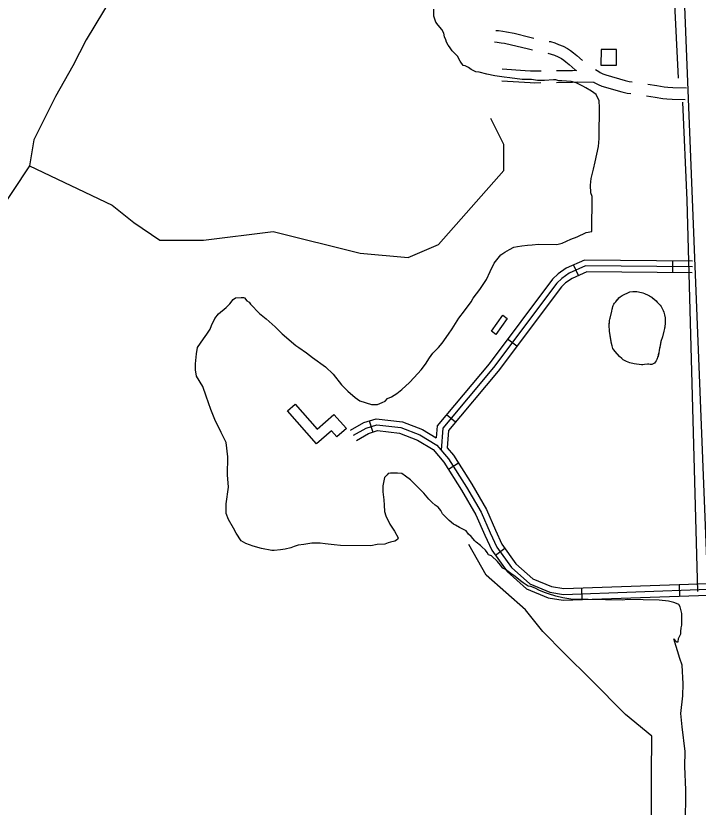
# Model space of a CAD drawing. Extents: x 3245246 to 3283090, y 806824 to 832173.
# Drawn here: x 3276301 to 3278046, y 821222 to 823248 of the extents above; entities that cross this region are included whole.
import ezdxf

# ---------------------------------------------------------------- set-up
doc = ezdxf.new("R2010")
doc.units = 0
for name, color, linetype in [('V-BLDG-OTLN', 7, 'Continuous'), ('V-ROAD-CNTR', 7, 'Continuous'), ('V-SITE-VEGE', 7, 'Continuous'), ('V-TOPO-SHOR', 7, 'Continuous')]:
    doc.layers.add(name, color=color, linetype=linetype)

msp = doc.modelspace()

# ---------------------------------------------------------------- linework, layer by layer
at = {"layer": 'V-BLDG-OTLN'}
for points in [[(3277837.8, 823121.7), (3277837.9, 823161.7), (3277797.9, 823161.8), (3277797.8, 823121.8)], [(3277557.8, 822473), (3277529.1, 822432.1), (3277517.6, 822440.1), (3277546.4, 822481)], [(3277070.3, 822151.7), (3276995.8, 822236.1), (3277015.5, 822253.5), (3277071.8, 822189.4), (3277114.7, 822227.2), (3277146.4, 822191.4), (3277122.1, 822170), (3277108.6, 822185.4)]]:
    msp.add_lwpolyline(points, close=True, dxfattribs=at)
msp.add_lwpolyline([(3277070.3, 822151.7), (3276995.8, 822236.1), (3277015.5, 822253.5), (3277071.8, 822189.4), (3277114.7, 822227.2), (3277146.4, 822191.4), (3277122.1, 822170), (3277108.6, 822185.4), (3277070.3, 822151.7)], dxfattribs=at)
at = {"layer": 'V-ROAD-CNTR'}
for p, q in [((3277981.5, 822590.3), (3277981.8, 822620.3)), ((3277740.2, 822582.8), (3277727.8, 822610.2)), ((3277582.8, 822402.2), (3277558.8, 822420.2)), ((3277425.4, 822207.1), (3277402.3, 822226.3)), ((3277204.8, 822210.6), (3277213.9, 822182)), ((3277433.1, 822102.3), (3277407.8, 822086.2)), ((3277552, 821884), (3277527.6, 821866.5)), ((3277997.9, 821792.1), (3277998.9, 821762.1)), ((3277748, 821783.2), (3277749.1, 821753.2))]:
    msp.add_line(p, q, dxfattribs=at)
for points in [[(3277951.4, 824772.9), (3278068.2, 821835.2), (3278111.2, 820481.9)], [(3277528.5, 823210.6), (3277535.8, 823209.8), (3277546.3, 823208.7), (3277556.3, 823206.9), (3277575.3, 823203.1), (3277616, 823193.2), (3277626.4, 823190.8)], [(3277525, 823180.8), (3277532.4, 823180), (3277542.1, 823178.9), (3277550.8, 823177.4), (3277568.8, 823173.8), (3277609, 823164.1), (3277622.8, 823160.8)], [(3277665.4, 823182.2), (3277668.3, 823181.6), (3277679.8, 823178.2), (3277689.5, 823174.6), (3277701, 823169.8), (3277711.8, 823164.2), (3277720, 823158.9), (3277727.1, 823153.1), (3277735.7, 823145.8), (3277750.8, 823133.1), (3277750.9, 823133)], [(3277661.9, 823152.2), (3277670.3, 823149.8), (3277678.5, 823146.7), (3277688.3, 823142.6), (3277696.7, 823138.2), (3277702.4, 823134.6), (3277707.9, 823130.1), (3277716.3, 823122.9), (3277732.1, 823109.7), (3277735, 823107.4)], [(3277644.4, 823106), (3277627.5, 823105.7), (3277617.8, 823106), (3277604.1, 823106.7), (3277544.6, 823110.8)], [(3277734.2, 823107.5), (3277724.7, 823107.3), (3277684.4, 823106.6)], [(3277783.7, 823110.1), (3277792, 823104.8), (3277796.1, 823102.4), (3277802.6, 823099.2), (3277809.8, 823096.5), (3277859.3, 823082.1), (3277870.1, 823079.4), (3277877.8, 823078.6)], [(3277644.1, 823075.9), (3277627.3, 823075.7), (3277616.5, 823076), (3277602.3, 823076.8), (3277544.2, 823080.7)], [(3277780, 823077), (3277737.8, 823077.5), (3277725.2, 823077.3), (3277684.1, 823076.6)], [(3277779, 823077.6), (3277781.9, 823075.9), (3277790.7, 823071.7), (3277800.2, 823068), (3277851.5, 823053.2), (3277864.8, 823049.8), (3277874.3, 823048.8)], [(3277917.4, 823073), (3277941.1, 823069.1), (3277959.6, 823066.1), (3277968.9, 823065.3), (3277981.2, 823064.3), (3278016.7, 823063.2)], [(3277913.9, 823043.2), (3277936.2, 823039.5), (3277955.8, 823036.3), (3277966.3, 823035.4), (3277979.5, 823034.3), (3278013.2, 823033.3)], [(3278031.8, 822619.7), (3277755.3, 822622.6), (3277709, 822601.7), (3277687.9, 822587.2), (3277673.9, 822573.5), (3277511.4, 822357), (3277378.8, 822198), (3277376.1, 822167.6)], [(3278031.6, 822604.7), (3277758.5, 822607.6), (3277716.4, 822588.5), (3277697.4, 822575.6), (3277685.2, 822563.5), (3277523.2, 822347.7), (3277393.3, 822192), (3277389.3, 822135.8)], [(3278031.5, 822589.7), (3277761.6, 822592.5), (3277723.8, 822575.4), (3277707, 822563.9), (3277696.5, 822553.6), (3277534.9, 822338.4), (3277407.8, 822186), (3277403.9, 822141.8)], [(3277157.4, 822187), (3277191.4, 822206.3), (3277222.9, 822216.3), (3277289.7, 822208.7), (3277341.5, 822188.3), (3277376.1, 822167.6)], [(3277164.8, 822174), (3277197.4, 822192.5), (3277224.4, 822201), (3277286, 822194), (3277334.8, 822174.8), (3277378.2, 822148.8), (3277408, 822113.9), (3277454.1, 822041.1), (3277491.3, 821977.3), (3277514, 821924.5), (3277531.3, 821887.1), (3277568.6, 821835), (3277615.4, 821793.5), (3277667.1, 821771.8), (3277701.6, 821766.5), (3278071.9, 821779.7)], [(3277172.2, 822160.9), (3277203.4, 822178.7), (3277225.8, 822185.8), (3277282.3, 822179.3), (3277328.2, 822161.3), (3277368.4, 822137.2), (3277395.9, 822105), (3277441.3, 822033.3), (3277477.8, 821970.5), (3277500.3, 821918.3), (3277518.3, 821879.5), (3277557.4, 821824.9), (3277607.4, 821780.6), (3277663, 821757.3), (3277700.7, 821751.5), (3278072.4, 821764.7)], [(3277403.9, 822141.8), (3277420.1, 822122.8), (3277467, 822048.9), (3277504.7, 821984), (3277527.7, 821930.6), (3277544.3, 821894.7), (3277579.9, 821845.1), (3277623.5, 821806.3), (3277671.2, 821786.4), (3277702.5, 821781.5), (3278071.4, 821794.7)]]:
    msp.add_lwpolyline(points, dxfattribs=at)
msp.add_spline([(3268555, 824466.2), (3268928.1, 824288.4), (3269383.1, 824061.9), (3269668.7, 823890.1), (3270076.6, 823640.1), (3270419.3, 823451), (3270842, 823197.9), (3271162.2, 823029.4), (3271548.3, 822792.5), (3271898.4, 822578.4), (3272236.9, 822400.3), (3272509.8, 822239.3), (3272743.9, 822091.3), (3273013.6, 821941.1), (3273341, 821721.2), (3273731.8, 821490.1), (3274189.2, 821175), (3274593.6, 820901.2), (3274916.7, 820684.3), (3275373.2, 820360), (3275676.6, 820161), (3275802.4, 820045.1), (3275896.2, 819928), (3275965.2, 819818.6), (3276015.1, 819699.5), (3276044.4, 819586.7), (3276100.5, 819413), (3276190.9, 819208.3), (3276292.5, 819051.8), (3276415.5, 818926.3), (3276568.2, 818833.9), (3276716.2, 818768.8), (3276924.8, 818729), (3277119.9, 818725), (3277260.8, 818758.2)], degree=3, dxfattribs=at)
at = {"layer": 'V-SITE-VEGE'}
for p, q in [((3277369.9, 823246.6), (3277370.2, 823264.5)), ((3277375.6, 823231.1), (3277369.9, 823246.6)), ((3277381.5, 823223.9), (3277375.6, 823231.1)), ((3277390.9, 823213), (3277381.5, 823223.9)), ((3277395.5, 823203.4), (3277390.9, 823213)), ((3277397.8, 823193.8), (3277395.5, 823203.4)), ((3277401.2, 823186.7), (3277397.8, 823193.8)), ((3277402.3, 823180.7), (3277401.2, 823186.7)), ((3277407, 823172.3), (3277402.3, 823180.7)), ((3277410.5, 823168.7), (3277407, 823172.3)), ((3277417.5, 823157.8), (3277410.5, 823168.7)), ((3277430.4, 823144.6), (3277417.5, 823157.8)), ((3277437.4, 823131.4), (3277430.4, 823144.6)), ((3277445.6, 823120.5), (3277437.4, 823131.4)), ((3277450.3, 823119.3), (3277445.6, 823120.5)), ((3277458.6, 823115.6), (3277450.3, 823119.3)), ((3277465.7, 823110.7), (3277458.6, 823115.6)), ((3277477.5, 823104.6), (3277465.7, 823110.7)), ((3277485.8, 823103.3), (3277477.5, 823104.6)), ((3277506, 823098.2), (3277485.8, 823103.3)), ((3277526.2, 823094.4), (3277506, 823098.2)), ((3277550, 823090.5), (3277526.2, 823094.4)), ((3277564.3, 823089.1), (3277550, 823090.5)), ((3277596.4, 823085.1), (3277564.3, 823089.1)), ((3277620.2, 823084.7), (3277596.4, 823085.1)), ((3277635.6, 823082.1), (3277620.2, 823084.7)), ((3277676.2, 823083.9), (3277653.5, 823081.9)), ((3277682.1, 823083.9), (3277676.2, 823083.9)), ((3277690.4, 823081.4), (3277682.1, 823083.9)), ((3277653.5, 823081.9), (3277635.6, 823082.1)), ((3277697.6, 823081.3), (3277690.4, 823081.4)), ((3277721.4, 823079.7), (3277697.6, 823081.3)), ((3277734.4, 823076), (3277721.4, 823079.7)), ((3277751, 823067.4), (3277734.4, 823076)), ((3277759.3, 823063.7), (3277751, 823067.4)), ((3277773.4, 823055.2), (3277759.3, 823063.7)), ((3277785.2, 823046.7), (3277773.4, 823055.2)), ((3277789.9, 823037.1), (3277785.2, 823046.7)), ((3277793.3, 823031.1), (3277789.9, 823037.1)), ((3277793.3, 823025.1), (3277793.3, 823031.1)), ((3277794.4, 823018), (3277793.3, 823025.1)), ((3277793.2, 822933.4), (3277794.4, 823018)), ((3277791.7, 822913.2), (3277793.2, 822933.4)), ((3277782.8, 822874), (3277791.7, 822913.2)), ((3277779, 822855), (3277782.8, 822874)), ((3277772.7, 822831.3), (3277779, 822855)), ((3277771.3, 822814.6), (3277772.7, 822831.3)), ((3277772.2, 822794.3), (3277771.3, 822814.6)), ((3277775.6, 822784.8), (3277772.2, 822794.3)), ((3277774.4, 822695.4), (3277775.6, 822784.8)), ((3277720.5, 822675.9), (3277737.3, 822681.7)), ((3277737.3, 822681.7), (3277760, 822693.3)), ((3277760, 822693.3), (3277774.4, 822695.4)), ((3277574.9, 822655.3), (3277584.4, 822657.6)), ((3277584.4, 822657.6), (3277595.2, 822658.6)), ((3277595.2, 822658.6), (3277609.5, 822660.8)), ((3277609.5, 822660.8), (3277621.4, 822661.8)), ((3277621.4, 822661.8), (3277638.1, 822662.8)), ((3277638.1, 822662.8), (3277684.6, 822662.1)), ((3277684.6, 822662.1), (3277698.9, 822665.5)), ((3277698.9, 822665.5), (3277720.5, 822675.9)), ((3277541.3, 822635.6), (3277552.1, 822642.6)), ((3277552.1, 822642.6), (3277564.1, 822649.5)), ((3277564.1, 822649.5), (3277574.9, 822655.3)), ((3277524.3, 822614.4), (3277541.3, 822635.6)), ((3277514.5, 822593.1), (3277524.3, 822614.4)), ((3277504.6, 822572.9), (3277514.5, 822593.1)), ((3277487.6, 822547), (3277504.6, 822572.9)), ((3277470.6, 822524.6), (3277487.6, 822547)), ((3276848.6, 822510.6), (3276857.1, 822521.2)), ((3276857.1, 822521.2), (3276863.1, 822525.9)), ((3276863.1, 822525.9), (3276877.4, 822526.9)), ((3276877.4, 822526.9), (3276883.4, 822526.8)), ((3276883.4, 822526.8), (3276885.8, 822525.6)), ((3276885.8, 822525.6), (3276891.6, 822518.4)), ((3276891.6, 822518.4), (3276897.5, 822514.7)), ((3277465.7, 822515.1), (3277470.6, 822524.6)), ((3276819.7, 822484.8), (3276839, 822501.2)), ((3276839, 822501.2), (3276848.6, 822510.6)), ((3276897.5, 822514.7), (3276901, 822509.9)), ((3276901, 822509.9), (3276924.5, 822485.7)), ((3277448.7, 822492.7), (3277465.7, 822515.1)), ((3276810, 822473), (3276819.7, 822484.8)), ((3276924.5, 822485.7), (3276941, 822472.4)), ((3277434.2, 822473.9), (3277448.7, 822492.7)), ((3276797.7, 822445.8), (3276801.4, 822455.3)), ((3276801.4, 822455.3), (3276810, 822473)), ((3276941, 822472.4), (3276964.5, 822451.8)), ((3277417.1, 822446.7), (3277434.2, 822473.9)), ((3276789.2, 822432.8), (3276797.7, 822445.8)), ((3276964.5, 822451.8), (3276982.1, 822433.7)), ((3277407.4, 822432.5), (3277417.1, 822446.7)), ((3276766, 822398.6), (3276780.7, 822421)), ((3276780.7, 822421), (3276789.2, 822432.8)), ((3276982.1, 822433.7), (3277017.5, 822403.4)), ((3277391.6, 822410.1), (3277407.4, 822432.5)), ((3276763.4, 822382), (3276766, 822398.6)), ((3277017.5, 822403.4), (3277024.5, 822398.6)), ((3277024.5, 822398.6), (3277044.6, 822385.2)), ((3277367.4, 822384.3), (3277381.9, 822398.3)), ((3277381.9, 822398.3), (3277391.6, 822410.1)), ((3276760.7, 822357), (3276763.4, 822382)), ((3277044.6, 822385.2), (3277059.9, 822373.1)), ((3277358.9, 822372.5), (3277367.4, 822384.3)), ((3276760.5, 822341.5), (3276760.7, 822357)), ((3277059.9, 822373.1), (3277092.9, 822348.8)), ((3277338.2, 822341.8), (3277349.1, 822355.9)), ((3277349.1, 822355.9), (3277358.9, 822372.5)), ((3276762.6, 822324.8), (3276760.5, 822341.5)), ((3277092.9, 822348.8), (3277112.9, 822330.6)), ((3277320.1, 822321.8), (3277338.2, 822341.8)), ((3276778.9, 822298.4), (3276762.6, 822324.8)), ((3277112.9, 822330.6), (3277134, 822302.9)), ((3277308, 822308.8), (3277320.1, 822321.8)), ((3276788.1, 822274.4), (3276778.9, 822298.4)), ((3277134, 822302.9), (3277150.4, 822287.2)), ((3277288.7, 822291.2), (3277308, 822308.8)), ((3276799.6, 822239.7), (3276788.1, 822274.4)), ((3277150.4, 822287.2), (3277169.3, 822270.3)), ((3277251.4, 822267.9), (3277262.2, 822272.6)), ((3277262.2, 822272.6), (3277275.4, 822280.7)), ((3277275.4, 822280.7), (3277288.7, 822291.2)), ((3277169.3, 822270.3), (3277181.1, 822261.8)), ((3277181.1, 822261.8), (3277210.7, 822253)), ((3277210.7, 822253), (3277226.2, 822252.8)), ((3277226.2, 822252.8), (3277238.2, 822257.4)), ((3277238.2, 822257.4), (3277245.4, 822260.9)), ((3277245.4, 822260.9), (3277251.4, 822267.9)), ((3276809.9, 822214.5), (3276799.6, 822239.7)), ((3276826.1, 822181), (3276809.9, 822214.5)), ((3276838.9, 822155.8), (3276826.1, 822181)), ((3276843.1, 822118.8), (3276838.9, 822155.8)), ((3276842.5, 822072.3), (3276843.1, 822118.8)), ((3276844.5, 822041.3), (3276842.5, 822072.3)), ((3277251.1, 822072.6), (3277243.8, 822065.5)), ((3277253.5, 822076.1), (3277251.1, 822072.6)), ((3277259.5, 822077.2), (3277253.5, 822076.1)), ((3277277.4, 822077), (3277259.5, 822077.2)), ((3277288.1, 822075.7), (3277277.4, 822077)), ((3277297.5, 822069.6), (3277288.1, 822075.7)), ((3277243.8, 822065.5), (3277240, 822044.2)), ((3277310.5, 822059.9), (3277297.5, 822069.6)), ((3277334, 822035.7), (3277310.5, 822059.9)), ((3276839.1, 821998.5), (3276844.5, 822041.3)), ((3277240, 822044.2), (3277239.8, 822028.7)), ((3277344.5, 822026), (3277334, 822035.7)), ((3277239.8, 822028.7), (3277241.9, 822008.4)), ((3277357.4, 822010.4), (3277344.5, 822026)), ((3277365.6, 822001.9), (3277357.4, 822010.4)), ((3276838.7, 821973.5), (3276839.1, 821998.5)), ((3277241.9, 822008.4), (3277242.9, 821995.3)), ((3277242.9, 821995.3), (3277243.8, 821978.6)), ((3277373.9, 821994.6), (3277365.6, 822001.9)), ((3277381, 821989.8), (3277373.9, 821994.6)), ((3277388, 821981.3), (3277381, 821989.8)), ((3276844.5, 821958), (3276838.7, 821973.5)), ((3277243.8, 821978.6), (3277247.2, 821967.8)), ((3277392.6, 821972.9), (3277388, 821981.3)), ((3277409.1, 821956), (3277392.6, 821972.9)), ((3276857.3, 821936.3), (3276844.5, 821958)), ((3277247.2, 821967.8), (3277257.7, 821946.2)), ((3277420.9, 821946.3), (3277409.1, 821956)), ((3276864.2, 821923.1), (3276857.3, 821936.3)), ((3277257.7, 821946.2), (3277269.3, 821928.2)), ((3277269.3, 821928.2), (3277278.6, 821911.4)), ((3277425.6, 821943.9), (3277420.9, 821946.3)), ((3277436.2, 821937.8), (3277425.6, 821943.9)), ((3277452.8, 821929.2), (3277436.2, 821937.8)), ((3277458.6, 821920.8), (3277452.8, 821929.2)), ((3276877.1, 821903.9), (3276864.2, 821923.1)), ((3277278.6, 821911.4), (3277277.4, 821906.7)), ((3277465.7, 821914.7), (3277458.6, 821920.8)), ((3277475.1, 821903.9), (3277465.7, 821914.7)), ((3276888.9, 821896.6), (3276877.1, 821903.9)), ((3276907.9, 821890.4), (3276888.9, 821896.6)), ((3276929.2, 821884.1), (3276907.9, 821890.4)), ((3277012.7, 821888.9), (3277004.3, 821885.4)), ((3277023.4, 821892.3), (3277012.7, 821888.9)), ((3277037.8, 821894.5), (3277023.4, 821892.3)), ((3277058.1, 821897.8), (3277037.8, 821894.5)), ((3277079.5, 821897.5), (3277058.1, 821897.8)), ((3277092.6, 821896.1), (3277079.5, 821897.5)), ((3277115.2, 821893.4), (3277092.6, 821896.1)), ((3277131.8, 821892), (3277115.2, 821893.4)), ((3277209.2, 821890.9), (3277131.8, 821892)), ((3277224.8, 821894.3), (3277209.2, 821890.9)), ((3277245, 821895.2), (3277224.8, 821894.3)), ((3277253.4, 821898.6), (3277245, 821895.2)), ((3277259.4, 821899.8), (3277253.4, 821898.6)), ((3277270.2, 821903.2), (3277259.4, 821899.8)), ((3277277.4, 821906.7), (3277270.2, 821903.2)), ((3277478.6, 821900.3), (3277475.1, 821903.9)), ((3277489.2, 821891.8), (3277478.6, 821900.3)), ((3277492.7, 821888.2), (3277489.2, 821891.8)), ((3277502.1, 821879.7), (3277492.7, 821888.2)), ((3276955.4, 821879), (3276929.2, 821884.1)), ((3276961.3, 821878.9), (3276955.4, 821879)), ((3276978, 821881), (3276961.3, 821878.9)), ((3276989.9, 821882.1), (3276978, 821881)), ((3277004.3, 821885.4), (3276989.9, 821882.1)), ((3277506.8, 821873.7), (3277502.1, 821879.7)), ((3277510.3, 821867.7), (3277506.8, 821873.7)), ((3277517.4, 821865.2), (3277510.3, 821867.7)), ((3277532.7, 821850.7), (3277517.4, 821865.2)), ((3277540.9, 821841), (3277532.7, 821850.7)), ((3277546.7, 821833.8), (3277540.9, 821841)), ((3277553.8, 821830.1), (3277546.7, 821833.8)), ((3277566.8, 821820.4), (3277553.8, 821830.1)), ((3277578.6, 821811.9), (3277566.8, 821820.4)), ((3277591.6, 821801), (3277578.6, 821811.9)), ((3277598.6, 821796.2), (3277591.6, 821801)), ((3277611.6, 821787.6), (3277598.6, 821796.2)), ((3277618.7, 821786.3), (3277611.6, 821787.6)), ((3277629.4, 821782.6), (3277618.7, 821786.3)), ((3277640.1, 821776.5), (3277629.4, 821782.6)), ((3277655.5, 821770.3), (3277640.1, 821776.5)), ((3277663.8, 821767.8), (3277655.5, 821770.3)), ((3277682.7, 821761.6), (3277663.8, 821767.8)), ((3277700.5, 821757.8), (3277682.7, 821761.6)), ((3277720.7, 821753.9), (3277700.5, 821757.8)), ((3277854.1, 821752.1), (3277720.7, 821753.9)), ((3277864.9, 821753.1), (3277854.1, 821752.1)), ((3277947, 821752), (3277864.9, 821753.1)), ((3277970.8, 821749.3), (3277947, 821752)), ((3277983.9, 821745.5), (3277970.8, 821749.3)), ((3277991, 821743), (3277983.9, 821745.5)), ((3277996.9, 821740.6), (3277991, 821743)), ((3278000.4, 821734.6), (3277996.9, 821740.6)), ((3278004.9, 821717.8), (3278000.4, 821734.6)), ((3278004.5, 821688), (3278004.9, 821717.8)), ((3278003.2, 821680.9), (3278004.5, 821688)), ((3277999.4, 821660.7), (3278001.8, 821665.5)), ((3278001.8, 821665.5), (3278001.9, 821671.4)), ((3278001.9, 821671.4), (3278003.2, 821680.9)), ((3277999.7, 821602.3), (3277983.8, 821652.6)), ((3277983.8, 821652.6), (3277990.8, 821645.4)), ((3277990.8, 821645.4), (3277995.6, 821645.3)), ((3277995.6, 821645.3), (3277995.7, 821653.6)), ((3277995.7, 821653.6), (3277998.1, 821657.2)), ((3277998.1, 821657.2), (3277999.4, 821660.7)), ((3278005.5, 821585.6), (3277999.7, 821602.3)), ((3278008.4, 821537.9), (3278005.5, 821585.6)), ((3278006.8, 821507), (3278008.4, 821537.9)), ((3278002.5, 821461.7), (3278006.8, 821507)), ((3278005.6, 821427.2), (3278002.5, 821461.7)), ((3278013.1, 821363.9), (3278005.6, 821427.2)), ((3278012.6, 821325.8), (3278013.1, 821363.9)), ((3278015.3, 821266.2), (3278012.6, 821325.8)), ((3278013.6, 821143.7), (3278015.3, 821266.2))]:
    msp.add_line(p, q, dxfattribs=at)
msp.add_lwpolyline([(3277819.4, 822463.7), (3277819.9, 822467.5), (3277820.5, 822470.8), (3277821.4, 822474.1), (3277825.4, 822491.9), (3277826.2, 822496.5), (3277828.2, 822503.6), (3277829.3, 822506.4), (3277830.8, 822509.3), (3277832.7, 822512.1), (3277835.4, 822515.8), (3277837.4, 822518.3), (3277846.5, 822528), (3277849.2, 822530.3), (3277858.4, 822535.2), (3277864.4, 822538.1), (3277868.3, 822539.7), (3277871.6, 822540.7), (3277879.2, 822542.2), (3277882.7, 822542.2), (3277889.3, 822541.7), (3277893.4, 822541.1), (3277904.8, 822538.6), (3277909.5, 822537), (3277918.9, 822532.6), (3277924.6, 822529.5), (3277927.7, 822527.5), (3277933.8, 822522.4), (3277938.7, 822517.8), (3277946.1, 822510.2), (3277949, 822506.8), (3277951.6, 822503.4), (3277953.9, 822499.9), (3277956.8, 822493.4), (3277958.4, 822488.7), (3277960.2, 822482.1), (3277961.6, 822474.4), (3277962.2, 822469.6), (3277962.2, 822464.1), (3277962.1, 822458.7), (3277961.4, 822454.2), (3277960.2, 822447.6), (3277958.5, 822440.7), (3277954.8, 822426.2), (3277951.2, 822413.6), (3277948.1, 822399.7), (3277946.9, 822392.2), (3277945.5, 822384.7), (3277943.7, 822376.5), (3277942.8, 822373.6), (3277941.6, 822370.6), (3277940.4, 822367.7), (3277938.9, 822364.2), (3277936.8, 822360.8), (3277934.3, 822358.4), (3277931.6, 822356.4), (3277928, 822355.2), (3277923.3, 822355.3), (3277916.7, 822355.7), (3277909.1, 822355), (3277904.9, 822354.1), (3277901.3, 822353.8), (3277882.5, 822356.9), (3277871.6, 822359.3), (3277862.8, 822362.9), (3277854.7, 822367.4), (3277851, 822370.4), (3277844.9, 822375.6), (3277833.8, 822388.2), (3277830.3, 822392.9), (3277828.3, 822396.4), (3277826.2, 822403.2), (3277825.1, 822408.9), (3277819.3, 822440.7), (3277819, 822456.1)], close=True, dxfattribs=at)
at = {"layer": 'V-TOPO-SHOR'}
msp.add_line((3277996.4, 823088.1), (3277974.3, 823511.3), dxfattribs=at)
for points in [[(3276547.4, 823297.5), (3276480.5, 823186.2), (3276447, 823119.4), (3276402.5, 823041.4), (3276346.7, 822930.1), (3276335.6, 822863.3), (3276246.4, 822729.7), (3276201.8, 822674), (3276146.1, 822618.3), (3276045.9, 822540.4), (3276034.7, 822495.9), (3276034.7, 822429.1), (3276045.8, 822384.5), (3276045.8, 822306.6), (3276012.3, 822250.9), (3275978.9, 822206.4), (3275900.9, 822173), (3275823, 822150.7), (3275722.7, 822106.2), (3275667, 822095.1), (3275399.7, 822017.3), (3275310.6, 821995.1), (3275243.8, 821972.8), (3275186.1, 822015.1)], [(3278046, 821773.9), (3278018.6, 822776.2), (3278007.5, 823026.8)], [(3276335.6, 822863.3), (3276547.1, 822763), (3276602.8, 822718.4), (3276669.6, 822673.8), (3276781, 822673.8), (3276959.2, 822696), (3277181.9, 822640.2), (3277304.4, 822629), (3277382.3, 822662.4), (3277549.5, 822851.6), (3277549.5, 822885), (3277549.5, 822918.4), (3277527.2, 822963), (3277516.1, 822985.3)], [(3277819.3, 822440.7), (3277819, 822456.1), (3277819.1, 822459.8), (3277819.4, 822463.7), (3277819.9, 822467.5), (3277820.5, 822470.8), (3277821.4, 822474.1), (3277825.4, 822491.9), (3277826.2, 822496.5), (3277827.1, 822499.6), (3277828.2, 822503.6), (3277829.3, 822506.4), (3277830.8, 822509.3), (3277832.7, 822512.1), (3277835.4, 822515.8), (3277837.4, 822518.3), (3277839.6, 822520.7), (3277841.9, 822523.2), (3277843.9, 822525.4), (3277846.5, 822528), (3277849.2, 822530.3), (3277851.8, 822531.7), (3277858.4, 822535.2), (3277864.4, 822538.1), (3277868.3, 822539.7), (3277871.6, 822540.7), (3277879.2, 822542.2), (3277882.7, 822542.2), (3277886, 822542), (3277889.3, 822541.7), (3277893.4, 822541.1), (3277896.9, 822540.4), (3277901.4, 822539.3), (3277904.8, 822538.6), (3277909.5, 822537), (3277912.7, 822535.5), (3277915.5, 822534.2), (3277918.9, 822532.6), (3277921.9, 822531.1), (3277924.6, 822529.5), (3277927.7, 822527.5), (3277930.3, 822525.3), (3277933.8, 822522.4), (3277938.7, 822517.8), (3277941.1, 822515.4), (3277943.6, 822512.8), (3277946.1, 822510.2), (3277949, 822506.8), (3277951.6, 822503.4), (3277953.9, 822499.9), (3277955.2, 822497), (3277956.8, 822493.4), (3277958.4, 822488.7), (3277959.3, 822485.3), (3277960.2, 822482.1), (3277960.9, 822478.7), (3277961.6, 822474.4), (3277962.2, 822469.6), (3277962.2, 822464.1), (3277962.1, 822458.7), (3277961.4, 822454.2), (3277960.9, 822451), (3277960.2, 822447.6), (3277959.3, 822444.2), (3277958.5, 822440.7), (3277955.7, 822429.8), (3277954.8, 822426.2), (3277951.2, 822413.6), (3277949.9, 822408.2), (3277948.1, 822399.7), (3277947.7, 822396.6), (3277946.9, 822392.2), (3277945.5, 822384.7), (3277944.4, 822379.8), (3277943.7, 822376.5), (3277942.8, 822373.6), (3277941.6, 822370.6), (3277940.4, 822367.7), (3277938.9, 822364.2), (3277936.8, 822360.8), (3277934.3, 822358.4), (3277931.6, 822356.4), (3277928, 822355.2), (3277923.3, 822355.3), (3277920.1, 822355.6), (3277916.7, 822355.7), (3277909.1, 822355), (3277904.9, 822354.1), (3277901.3, 822353.8), (3277882.5, 822356.9), (3277871.6, 822359.3), (3277862.8, 822362.9), (3277854.7, 822367.4), (3277851, 822370.4), (3277844.9, 822375.6), (3277838.4, 822382.9), (3277833.8, 822388.2), (3277830.3, 822392.9), (3277828.3, 822396.4)], [(3277828.3, 822396.4), (3277826.2, 822403.2), (3277825.1, 822408.9), (3277822.5, 822423), (3277819.3, 822440.7)], [(3277927.4, 821169.8), (3277927.4, 821303.4), (3277927.5, 821403.7), (3277860.7, 821459.4), (3277771.6, 821548.5), (3277704.8, 821615.4), (3277649.2, 821671.1), (3277604.7, 821726.8), (3277504.5, 821815.9), (3277460, 821893.9)]]:
    msp.add_lwpolyline(points, dxfattribs=at)

doc.saveas('drawing.dxf')
